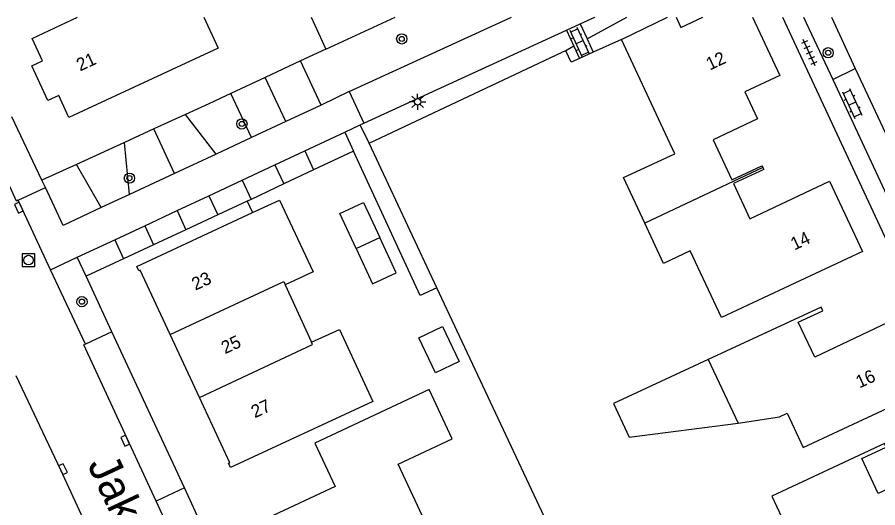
# Model space of a CAD drawing. Extents: x 135999 to 138000, y 396000 to 398501.
# Drawn here: x 137373.3 to 137440.3, y 398461.8 to 398500 of the extents above; entities that cross this region are included whole.
import ezdxf

# ---------------------------------------------------------------- set-up
doc = ezdxf.new("R2010")
doc.units = 0
for name, color, linetype in [('gg-afsc-erfafscheiding', 7, 'Continuous'), ('gg-afsc-hekwerk', 7, 'Continuous'), ('gg-afsc-muur', 7, 'Continuous'), ('gg-anno-huisnummerreeks BGT', 7, 'Continuous'), ('gg-anno-openbare ruimte label', 7, 'Continuous'), ('gg-bbg-bijgebouw', 7, 'Continuous'), ('gg-bbg-hoofdgebouw', 7, 'Continuous'), ('gg-bbg-luifel en loopbrug', 7, 'Continuous'), ('gg-bbg-tussenscheiding', 7, 'Continuous'), ('gg-knt-verharding', 7, 'Continuous'), ('gg-knt-verharding nz', 7, 'Continuous'), ('gt-grn-groengrens', 7, 'Continuous'), ('gt-grn-vlakafsluiter', 7, 'Continuous'), ('gt-symb-boom', 7, 'Continuous'), ('gt-symb-klinker verharding', 7, 'Continuous'), ('gt-symb-kolk', 7, 'Continuous'), ('gt-symb-lichtmast', 7, 'Continuous'), ('gt-symb-rioolschacht', 7, 'Continuous'), ('gt-symb-tegel verharding', 7, 'Continuous')]:
    doc.layers.add(name, color=color, linetype=linetype)

# ---------------------------------------------------------------- blocks, each defined once
blk = doc.blocks.new('gt0-BOOM')
at = {"layer": 'gt-symb-boom'}
for radius in [0.4, 0.2]:
    blk.add_circle((0, 0), radius, dxfattribs=at)
blk = doc.blocks.new('gt0-LMAST')
at = {"layer": 'gt-symb-lichtmast'}
for p, q in [((-0.182, 0.173), (-0.447, 0.438)), ((-0.005, 0.246), (-0.005, 0.621)), ((0.172, 0.173), (0.437, 0.438)), ((-0.255, -0.004), (-0.63, -0.004)), ((-0.182, -0.181), (-0.447, -0.446)), ((-0.005, -0.254), (-0.005, -0.629)), ((0.437, -0.446), (0.172, -0.181)), ((0.245, -0.004), (0.62, -0.004))]:
    blk.add_line(p, q, dxfattribs=at)
blk.add_circle((-0.005, -0.004), 0.25, dxfattribs=at)
blk = doc.blocks.new('gt0-KL1')
at = {"layer": 'gt-symb-klinker verharding'}
for p, q in [((-1.15, 0.3), (1.15, 0.3)), ((-1, -0.3), (-1, 0.3)), ((-0.5, 0.3), (-0.5, 0.45)), ((0, -0.3), (0, 0.3)), ((0.5, 0.3), (0.5, 0.45)), ((1, -0.3), (1, 0.3)), ((-1.15, -0.3), (1.15, -0.3)), ((-0.5, -0.45), (-0.5, -0.3)), ((0.5, -0.45), (0.5, -0.3))]:
    blk.add_line(p, q, dxfattribs=at)
blk = doc.blocks.new('gt0-TEG1')
at = {"layer": 'gt-symb-tegel verharding'}
for p, q in [((-1.125, 0), (1.125, 0)), ((-0.9, -0.25), (-0.9, 0.25)), ((-0.45, -0.25), (-0.45, 0.25)), ((0, -0.25), (0, 0.25)), ((0.45, -0.25), (0.45, 0.25)), ((0.9, -0.25), (0.9, 0.25))]:
    blk.add_line(p, q, dxfattribs=at)
blk = doc.blocks.new('gt0-KOLK')
at = {"layer": 'gt-symb-kolk'}
blk.add_lwpolyline([(0, 0), (0.375, 0), (0.375, 0.4), (-0.375, 0.4), (-0.375, 0), (0, 0)], dxfattribs=at)
blk = doc.blocks.new('gt0-RS')
at = {"layer": 'gt-symb-rioolschacht'}
blk.add_lwpolyline([(-0.5, -0.5), (0.5, -0.5), (0.5, 0.5), (-0.5, 0.5)], close=True, dxfattribs=at)
blk.add_circle((0, 0), 0.375, dxfattribs=at)

msp = doc.modelspace()

# ---------------------------------------------------------------- linework, layer by layer
at = {"layer": 'gg-afsc-erfafscheiding'}
for p, q in [((137396.179, 398500), (137397.318, 398497.513)), ((137397.322, 398497.505), (137402.725, 398500)), ((137397.318, 398497.513), (137397.322, 398497.505)), ((137400.686, 398490.183), (137415.746, 398497.268)), ((137405.976, 398478.912), (137400.686, 398490.183)), ((137426.235, 398435.744), (137405.976, 398478.912))]:
    msp.add_line(p, q, dxfattribs=at)
at = {"layer": 'gg-afsc-hekwerk'}
for p, q in [((137397.318, 398497.513), (137395.348, 398496.592)), ((137395.348, 398496.592), (137392.602, 398495.31)), ((137392.602, 398495.31), (137389.923, 398494.058)), ((137389.923, 398494.058), (137388.198, 398493.252)), ((137399.47, 398489.566), (137396.367, 398488.099)), ((137396.367, 398488.099), (137394.044, 398487)), ((137394.044, 398487), (137391.496, 398485.795)), ((137391.496, 398485.795), (137391.187, 398485.649)), ((137391.187, 398485.649), (137391.599, 398484.768))]:
    msp.add_line(p, q, dxfattribs=at)
msp.add_lwpolyline([(137405.976, 398478.912), (137404.677, 398478.307), (137399.47, 398489.566)], dxfattribs=at)
at = {"layer": 'gg-afsc-muur'}
for p, q in [((137420.377, 398498.274), (137418.158, 398497.277)), ((137416.019, 398497.392), (137415.746, 398497.268)), ((137418.158, 398497.277), (137417.082, 398496.794))]:
    msp.add_line(p, q, dxfattribs=at)
msp.add_lwpolyline([(137417.082, 398496.794), (137416.442, 398496.506), (137416.019, 398497.392)], dxfattribs=at)
at = {"layer": 'gg-bbg-bijgebouw'}
for points in [[(137399.681, 398481.96), (137398.409, 398484.7), (137400.255, 398485.564), (137401.529, 398482.822)], [(137399.681, 398481.96), (137400.953, 398479.22), (137402.803, 398480.079), (137401.529, 398482.822)], [(137405.863, 398472.285), (137404.564, 398475.017), (137406.406, 398475.893), (137407.705, 398473.161), (137405.863, 398472.285)]]:
    msp.add_lwpolyline(points, dxfattribs=at)
at = {"layer": 'gg-bbg-hoofdgebouw'}
for p, q in [((137420.377, 398498.274), (137423.953, 398500)), ((137391.599, 398484.768), (137393.701, 398485.75)), ((137394.156, 398479.13), (137396.206, 398474.662)), ((137387.467, 398470.366), (137385.185, 398475.26)), ((137427.123, 398473.319), (137429.463, 398468.351))]:
    msp.add_line(p, q, dxfattribs=at)
for points in [[(137387.811, 398500), (137388.927, 398497.6), (137377.293, 398492.193), (137376.501, 398493.904), (137375.656, 398493.512), (137374.404, 398496.215), (137375.234, 398496.61), (137374.433, 398498.328), (137377.971, 398500)], [(137424.621, 398500), (137424.999, 398499.191), (137426.715, 398500)], [(137430.572, 398500), (137432.709, 398495.468), (137429.985, 398494.188), (137430.976, 398492.079), (137427.501, 398490.446), (137428.968, 398487.324), (137431.312, 398488.425), (137431.38, 398488.279)], [(137422.182, 398483.951), (137420.528, 398487.516), (137424.522, 398489.339), (137420.377, 398498.274)], [(137431.38, 398488.279), (137431.448, 398488.135), (137429.095, 398487.029), (137430.379, 398484.296), (137436.579, 398487.209), (137439.148, 398481.742), (137428.165, 398476.591), (137425.712, 398481.782), (137423.639, 398480.81), (137422.182, 398483.951)], [(137393.701, 398485.75), (137396.322, 398480.142), (137394.156, 398479.13)], [(137385.185, 398475.26), (137382.847, 398480.273), (137382.744, 398480.23), (137382.595, 398480.56), (137391.599, 398484.768)], [(137429.463, 398468.351), (137432.683, 398468.86), (137433.268, 398469.133), (137434.528, 398466.463), (137444.209, 398470.969), (137441.679, 398476.472), (137435.432, 398473.514), (137434.149, 398476.237), (137436.053, 398477.123), (137435.917, 398477.412), (137427.123, 398473.319)], [(137396.206, 398474.662), (137398.374, 398475.667), (137400.977, 398470.051), (137389.886, 398464.911), (137389.745, 398465.23), (137389.841, 398465.274), (137387.467, 398470.366)], [(137405.029, 398460.729), (137402.955, 398465.169), (137407.177, 398467.141), (137405.386, 398470.974), (137396.453, 398466.8), (137398.036, 398463.419), (137392.824, 398460.99), (137392.975, 398460.652)], [(137432.084, 398462.67), (137433.623, 398459.398), (137435.697, 398460.358), (137438.13, 398455.161), (137449.133, 398460.305), (137446.586, 398465.777), (137440.372, 398462.872), (137439.102, 398465.601), (137440.995, 398466.486), (137440.86, 398466.776), (137432.084, 398462.67)]]:
    msp.add_lwpolyline(points, dxfattribs=at)
at = {"layer": 'gg-bbg-luifel en loopbrug'}
msp.add_lwpolyline([(137427.123, 398473.319), (137419.735, 398469.881), (137420.954, 398467.261), (137429.463, 398468.351)], dxfattribs=at)
at = {"layer": 'gg-bbg-tussenscheiding'}
for p, q in [((137431.38, 398488.279), (137422.182, 398483.951)), ((137399.681, 398481.96), (137401.529, 398482.822))]:
    msp.add_line(p, q, dxfattribs=at)
for points in [[(137385.185, 398475.26), (137394.036, 398479.388), (137394.156, 398479.13)], [(137387.467, 398470.366), (137396.29, 398474.482), (137396.206, 398474.662)]]:
    msp.add_lwpolyline(points, dxfattribs=at)
at = {"layer": 'gg-knt-verharding'}
for p, q in [((137399.136, 398494.209), (137411.803, 398500)), ((137416.076, 398498.99), (137417.149, 398499.482)), ((137417.149, 398499.482), (137418.28, 398500)), ((137417.149, 398499.482), (137417.688, 398498.304)), ((137432.911, 398500), (137473.097, 398413.654)), ((137434.55, 398500), (137436.835, 398495.147)), ((137436.727, 398500), (137438.59, 398495.997)), ((137400.272, 398491.753), (137416.076, 398498.99)), ((137416.076, 398498.99), (137416.65, 398497.737)), ((137417.688, 398498.304), (137418.158, 398497.277)), ((137416.65, 398497.737), (137417.082, 398496.794)), ((137436.835, 398495.147), (137438.59, 398495.997)), ((137438.59, 398495.997), (137442.632, 398487.322)), ((137399.136, 398494.209), (137396.956, 398493.151)), ((137396.956, 398493.151), (137394.209, 398491.87)), ((137375.191, 398487.293), (137372.844, 398492.243)), ((137394.209, 398491.87), (137391.53, 398490.62)), ((137399.99, 398491.616), (137400.272, 398491.753)), ((137400.686, 398490.183), (137399.99, 398491.616)), ((137395.68, 398489.579), (137398.791, 398491.033)), ((137398.791, 398491.033), (137399.47, 398489.566)), ((137391.53, 398490.62), (137388.763, 398489.33)), ((137393.351, 398488.491), (137395.68, 398489.579)), ((137388.763, 398489.33), (137385.514, 398487.814)), ((137390.798, 398487.298), (137393.351, 398488.491)), ((137385.514, 398487.814), (137382.017, 398486.183)), ((137375.458, 398486.729), (137375.191, 398487.293)), ((137388.2, 398486.084), (137390.798, 398487.298)), ((137382.017, 398486.183), (137379.819, 398485.158)), ((137385.723, 398484.927), (137388.2, 398486.084)), ((137383.208, 398483.751), (137385.723, 398484.927)), ((137380.872, 398482.66), (137383.208, 398483.751)), ((137377.946, 398481.293), (137380.872, 398482.66)), ((137375.871, 398480.31), (137377.946, 398481.293)), ((137378.579, 398474.508), (137375.871, 398480.31)), ((137380.652, 398475.467), (137378.579, 398474.508)), ((137386.297, 398463.316), (137380.652, 398475.467)), ((137388.415, 398458.756), (137386.297, 398463.316))]:
    msp.add_line(p, q, dxfattribs=at)
for points in [[(137436.835, 398495.147), (137440.854, 398486.496), (137442.982, 398481.957)], [(137379.819, 398485.158), (137376.858, 398483.777), (137375.458, 398486.729)]]:
    msp.add_lwpolyline(points, dxfattribs=at)
at = {"layer": 'gg-knt-verharding nz'}
for p, q in [((137399.136, 398494.209), (137400.272, 398491.753)), ((137398.791, 398491.033), (137399.99, 398491.616)), ((137373.345, 398485.728), (137375.458, 398486.729)), ((137375.871, 398480.31), (137373.345, 398485.728)), ((137386.297, 398463.316), (137384.086, 398462.29))]:
    msp.add_line(p, q, dxfattribs=at)
for points in [[(137373.345, 398485.728), (137373.214, 398485.666), (137370.635, 398491.241), (137370.765, 398491.299)], [(137384.086, 398462.29), (137378.464, 398474.455), (137378.579, 398474.508)], [(137380.641, 398456.087), (137376.651, 398464.688), (137373.182, 398472.043)], [(137386.34, 398457.799), (137386.2, 398457.734), (137384.086, 398462.29)]]:
    msp.add_lwpolyline(points, dxfattribs=at)
at = {"layer": 'gt-grn-groengrens'}
for p, q in [((137396.956, 398493.151), (137395.348, 398496.592)), ((137394.209, 398491.87), (137392.602, 398495.31)), ((137391.53, 398490.62), (137389.923, 398494.058)), ((137388.198, 398493.252), (137386.384, 398492.421)), ((137386.384, 398492.421), (137383.921, 398491.292)), ((137388.763, 398489.33), (137386.384, 398492.421)), ((137383.921, 398491.292), (137381.625, 398490.24)), ((137385.514, 398487.814), (137383.921, 398491.292)), ((137381.625, 398490.24), (137377.891, 398488.53)), ((137382.017, 398486.183), (137381.625, 398490.24)), ((137395.68, 398489.579), (137396.367, 398488.099)), ((137377.891, 398488.53), (137375.191, 398487.293)), ((137379.819, 398485.158), (137377.891, 398488.53)), ((137393.351, 398488.491), (137394.044, 398487)), ((137390.798, 398487.298), (137391.496, 398485.795)), ((137388.2, 398486.084), (137388.897, 398484.585)), ((137391.187, 398485.649), (137388.897, 398484.585)), ((137385.723, 398484.927), (137386.417, 398483.433)), ((137388.897, 398484.585), (137386.417, 398483.433)), ((137383.208, 398483.751), (137383.899, 398482.264)), ((137386.417, 398483.433), (137383.899, 398482.264)), ((137380.872, 398482.66), (137381.56, 398481.177)), ((137383.899, 398482.264), (137381.56, 398481.177)), ((137378.632, 398479.817), (137377.946, 398481.293)), ((137381.56, 398481.177), (137378.632, 398479.817)), ((137380.652, 398475.467), (137378.632, 398479.817))]:
    msp.add_line(p, q, dxfattribs=at)
at = {"layer": 'gt-grn-vlakafsluiter'}
for p, q in [((137417.688, 398498.304), (137420.793, 398500)), ((137416.65, 398497.737), (137416.019, 398497.392))]:
    msp.add_line(p, q, dxfattribs=at)

# ---------------------------------------------------------------- block references
at = {"layer": 'gt-symb-boom'}
for p in [(137403.236, 398498.309), (137436.474, 398497.229), (137390.777, 398491.68), (137382.009, 398487.456), (137378.313, 398477.826)]:
    msp.add_blockref('gt0-BOOM', p, dxfattribs=at)
at = {"layer": 'gt-symb-klinker verharding'}
for p, rotation in [((137417.085, 398498.061), -65.40899949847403), ((137438.353, 398493.276), -65.04884837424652)]:
    msp.add_blockref('gt0-KL1', p, dxfattribs=dict(at, rotation=rotation))
at = {"layer": 'gt-symb-kolk'}
for p, rotation in [((137373.573, 398485.24), 114.98423186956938), ((137381.866, 398467.072), 114.7458321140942), ((137376.651, 398464.688), -65.1132674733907)]:
    msp.add_blockref('gt0-KOLK', p, dxfattribs=dict(at, rotation=rotation))
at = {"layer": 'gt-symb-lichtmast'}
msp.add_blockref('gt0-LMAST', (137404.483, 398493.411), dxfattribs=at)
at = {"layer": 'gt-symb-rioolschacht'}
msp.add_blockref('gt0-RS', (137374.142, 398481.065), dxfattribs=at)
at = {"layer": 'gt-symb-tegel verharding', "rotation": 114.00319025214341}
msp.add_blockref('gt0-TEG1', (137434.992, 398497.234), dxfattribs=at)

# ---------------------------------------------------------------- texts
at = {"layer": 'gg-anno-huisnummerreeks BGT'}
for s, rotation, p in [('21', 24.9, (137378.165, 398495.764)), ('12', 25.2, (137427.253, 398495.838)), ('14', 25.2, (137433.838, 398481.809)), ('23', 25, (137387.148, 398478.676)), ('25', 25, (137389.458, 398473.722)), ('16', 24.7, (137438.912, 398471.056)), ('27', 25, (137391.786, 398468.73))]:
    msp.add_text(s, height=1, rotation=rotation, dxfattribs=at).set_placement(p)
at = {"layer": 'gg-anno-openbare ruimte label'}
msp.add_text('Jakobsladder', height=2.5, rotation=295.1, dxfattribs=at).set_placement((137378.703, 398465.137))

doc.saveas('drawing.dxf')
